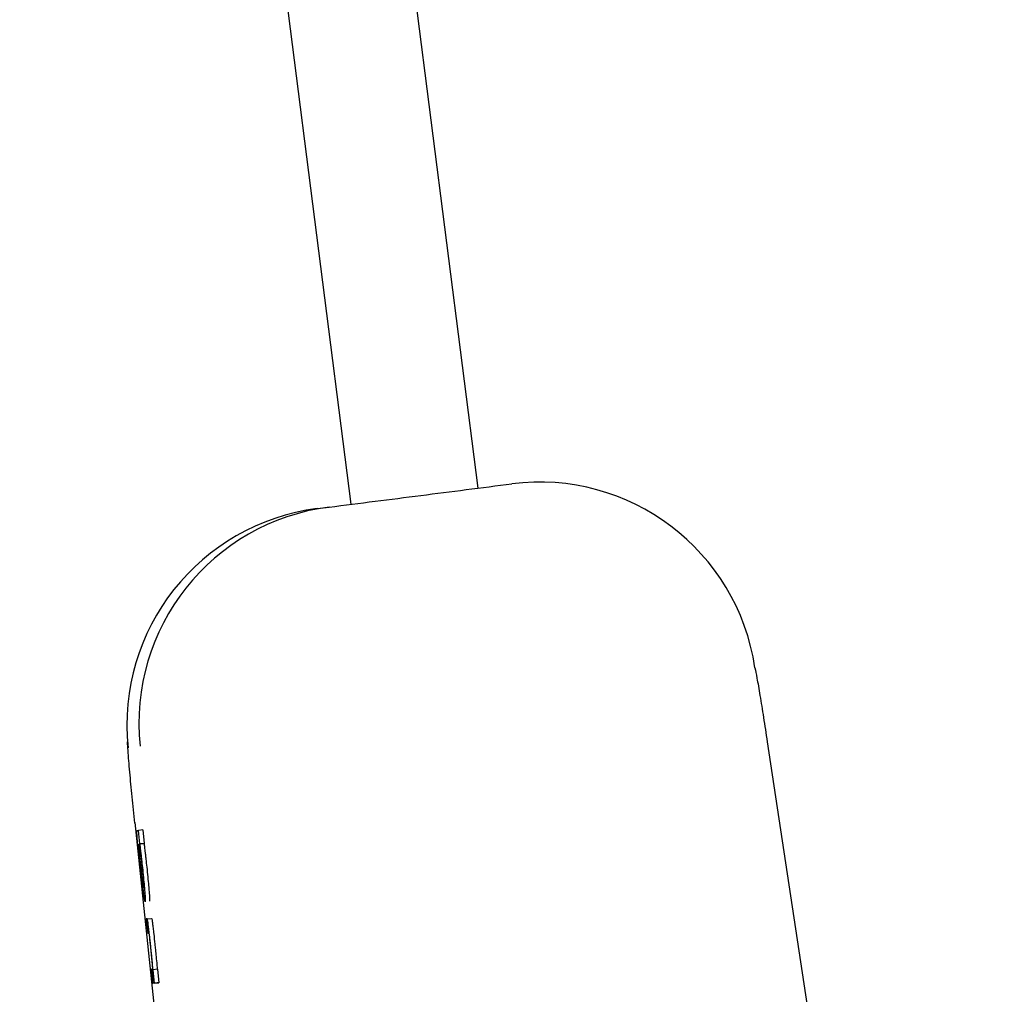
# Model space of a CAD drawing. Header units: inches. Extents: x 170 to 312, y 215 to 248.
# Tile 318 of 656: x 210.2447 to 210.2892, y 243.6891 to 243.7331. Entities that reach past the tile are written whole.
import ezdxf

# ---------------------------------------------------------------- set-up
doc = ezdxf.new("R2010")
doc.units = ezdxf.units.IN
doc.header["$LTSCALE"] = 0.25
doc.header["$MEASUREMENT"] = 0
doc.layers.add('ANNOTATIONS', color=1, linetype='Continuous')
doc.layers.add('MOTOR RH', color=7, linetype='Continuous')
doc.styles.add('ARIAL', font='arial.ttf', dxfattribs={"height": 0.09375})
doc.dimstyles.new('STANDARD$0', dxfattribs={"dimtxt": 0.09375, "dimasz": 0.09375, "dimexe": 0.03125, "dimexo": 0.046875, "dimgap": 0.09, "dimtad": 0, "dimtih": 1, "dimtoh": 1, "dimdec": 4, "dimzin": 0, "dimdsep": 46, "dimtxsty": 'ARIAL', "dimcen": 0.09, "dimadec": 0, "dimazin": 0, "dimtfac": 1, "dimtdec": 4, "dimtofl": 0, "dimtmove": 0, "dimatfit": 1, "dimfxl": 1, "dimtolj": 1, "dimtzin": 0, "dimarcsym": 0})

# ---------------------------------------------------------------- blocks, each defined once
blk = doc.blocks.new('*D26')
at = {"layer": 'ANNOTATIONS', "color": 0, "lineweight": -2, "transparency": 16777216}
for p, q in [((209.9529949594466, 244.1250466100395), (211.7989574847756, 244.1250466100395)), ((211.7677074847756, 244.0312966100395), (211.7677074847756, 242.3316655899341)), ((211.7677074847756, 240.1971744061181), (211.7677074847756, 241.8968054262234)), ((211.0371824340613, 240.1034244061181), (211.7989574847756, 240.1034244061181))]:
    blk.add_line(p, q, dxfattribs=at)
at = {"layer": 'ANNOTATIONS', "color": 0, "transparency": 16777216}
for points in [[(211.7520824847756, 244.0312966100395), (211.7833324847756, 244.0312966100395), (211.7677074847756, 244.1250466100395)], [(211.7520824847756, 240.1971744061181), (211.7833324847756, 240.1971744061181), (211.7677074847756, 240.1034244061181)]]:
    blk.add_solid(points, dxfattribs=at)
at = {"layer": 'defpoints', "color": 0, "transparency": 16777216}
for p in [(209.9061199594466, 244.1250466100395), (210.9903074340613, 240.1034244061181), (211.7677074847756, 240.1034244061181)]:
    blk.add_point(p, dxfattribs=at)
at = {"layer": 'ANNOTATIONS', "color": 0, "transparency": 16777216, "insert": (211.7677074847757, 242.1142355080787), "char_height": 0.09375, "attachment_point": 5, "style": 'ARIAL'}
blk.add_mtext('\\A1;OPENING\\PHEIGHT', dxfattribs=at)
blk = doc.blocks.new('*D27')
at = {"layer": 'ANNOTATIONS', "color": 0, "lineweight": -2, "transparency": 16777216}
for p, q in [((209.9529949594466, 244.961030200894), (212.4539461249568, 244.961030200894)), ((212.4226961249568, 244.867280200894), (212.4226961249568, 242.7496573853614)), ((212.4226961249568, 240.1971744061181), (212.4226961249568, 242.3147972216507)), ((211.9575265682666, 240.1034244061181), (212.4539461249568, 240.1034244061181))]:
    blk.add_line(p, q, dxfattribs=at)
at = {"layer": 'ANNOTATIONS', "color": 0, "transparency": 16777216}
for points in [[(212.4070711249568, 244.867280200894), (212.4383211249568, 244.867280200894), (212.4226961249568, 244.961030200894)], [(212.4070711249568, 240.1971744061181), (212.4383211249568, 240.1971744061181), (212.4226961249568, 240.1034244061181)]]:
    blk.add_solid(points, dxfattribs=at)
at = {"layer": 'defpoints', "color": 0, "transparency": 16777216}
for p in [(209.9061199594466, 244.961030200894), (211.9106515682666, 240.1034244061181), (212.4226961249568, 240.1034244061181)]:
    blk.add_point(p, dxfattribs=at)
at = {"layer": 'ANNOTATIONS', "color": 0, "transparency": 16777216, "insert": (212.4226961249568, 242.5322273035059), "char_height": 0.09375, "attachment_point": 5, "style": 'ARIAL'}
blk.add_mtext('\\A1;TOTAL\\PHEIGHT', dxfattribs=at)

msp = doc.modelspace()

# ---------------------------------------------------------------- linework, layer by layer
at = {"layer": 'MOTOR RH'}
for p, q in [((210.2534215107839, 243.8055938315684), (210.2653812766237, 243.7119234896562)), ((210.2596775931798, 243.7111955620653), (210.2479320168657, 243.8031875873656)), ((210.2581382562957, 243.7109989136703), (210.2586821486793, 243.7110683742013)), ((210.278453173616, 243.7004718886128), (210.2980511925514, 243.5705112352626)), ((210.2499023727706, 243.6968266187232), (210.2520043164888, 243.676750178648)), ((210.2500026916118, 243.6964661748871), (210.2500694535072, 243.6964746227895)), ((210.2502652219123, 243.6964952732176), (210.2500694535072, 243.6964746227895)), ((210.2501332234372, 243.6958682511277), (210.2500694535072, 243.6964746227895)), ((210.2502652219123, 243.6964952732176), (210.2503289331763, 243.6958889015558)), ((210.2500767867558, 243.695824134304), (210.250070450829, 243.6958231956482)), ((210.2501241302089, 243.6958673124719), (210.250319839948, 243.6958879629)), ((210.2501241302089, 243.6958673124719), (210.2501332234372, 243.6958682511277)), ((210.2503289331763, 243.6958889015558), (210.2501332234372, 243.6958682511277)), ((210.2503289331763, 243.6958889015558), (210.250319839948, 243.6958879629)), ((210.2502483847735, 243.6940266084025), (210.2503160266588, 243.6933836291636)), ((210.2504655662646, 243.6924825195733), (210.2504185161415, 243.6924768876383)), ((210.2504185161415, 243.6924768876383), (210.2504860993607, 243.6918339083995)), ((210.2504655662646, 243.6924829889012), (210.2506613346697, 243.6925031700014)), ((210.2504860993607, 243.6918339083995), (210.2505316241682, 243.6918395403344)), ((210.2507008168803, 243.6902184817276), (210.2506565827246, 243.6902128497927)), ((210.2506565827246, 243.6902128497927), (210.2507242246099, 243.6895694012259)), ((210.2507305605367, 243.6901879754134), (210.2507219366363, 243.6901870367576)), ((210.2509263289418, 243.6902086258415), (210.2507305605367, 243.6901879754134)), ((210.2507946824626, 243.6895787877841), (210.2507305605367, 243.6901879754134)), ((210.2509263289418, 243.6902086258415), (210.2509903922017, 243.6895989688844)), ((210.250919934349, 243.689590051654), (210.2507242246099, 243.6895694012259)), ((210.2507946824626, 243.6895787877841), (210.2507242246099, 243.6895694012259)), ((210.2507946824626, 243.6895787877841), (210.2509903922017, 243.6895989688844)), ((210.2509903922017, 243.6895989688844), (210.250919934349, 243.689590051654))]:
    msp.add_line(p, q, dxfattribs=at)
for centre, radius, start, end in [((210.2681665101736, 243.7023578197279), 0.009841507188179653, 8.544662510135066, 97.27328360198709), ((210.259929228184, 243.7013060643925), 0.009841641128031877, 97.27978189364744, 186.0095021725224), ((210.2593852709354, 243.7012367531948), 0.00984148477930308, 97.27951746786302, 186.0077247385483)]:
    msp.add_arc(centre, radius, start, end, dxfattribs=at)
for points, knots in [([(210.2586822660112, 243.7110683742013), (210.2600601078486, 243.7112442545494), (210.2628157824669, 243.7115960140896), (210.2655523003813, 243.7119454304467), (210.2669205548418, 243.7121201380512)], [0, 0, 0, 0, 0.5000016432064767, 1, 1, 1, 1]), ([(210.2778987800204, 243.7038200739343), (210.2779260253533, 243.7036817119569), (210.2779817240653, 243.703398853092), (210.2781186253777, 243.7025934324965), (210.278277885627, 243.7016159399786), (210.2783956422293, 243.7008473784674), (210.278453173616, 243.7004718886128)], [0, 0, 0, 0, 0.2460517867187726, 0.5030134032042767, 0.7571912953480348, 1, 1, 1, 1]), ([(210.2499043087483, 243.6967993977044), (210.249862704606, 243.6972053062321), (210.2497772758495, 243.698038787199), (210.2496763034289, 243.6991322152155), (210.2496027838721, 243.6999766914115), (210.2495803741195, 243.7003500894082), (210.2495726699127, 243.7004784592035)], [0, 0, 0, 0, 0.2707883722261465, 0.5560291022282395, 0.8473680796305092, 1, 1, 1, 1]), ([(210.250139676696, 243.6948545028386), (210.2501186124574, 243.6950567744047), (210.2500823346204, 243.6954051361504), (210.2500379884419, 243.6958627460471), (210.2500092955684, 243.6961926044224), (210.2499939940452, 243.6964303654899), (210.2499994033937, 243.6964526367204), (210.2500026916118, 243.6964661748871)], [0, 0, 0, 0, 0.2174253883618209, 0.3744603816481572, 0.5321804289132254, 0.7156232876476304, 1, 1, 1, 1]), ([(210.250070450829, 243.6958231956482), (210.2500686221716, 243.6958143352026), (210.2500653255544, 243.6957983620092), (210.2500702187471, 243.6957000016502), (210.2500777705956, 243.6956046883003), (210.2500797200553, 243.69558008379)], [0, 0, 0, 0, 0.4802875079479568, 0.865839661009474, 1, 1, 1, 1]), ([(210.2501761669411, 243.6947808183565), (210.250162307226, 243.6949146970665), (210.2501345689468, 243.6951826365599), (210.2500992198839, 243.6955539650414), (210.25008447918, 243.6957314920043), (210.2500767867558, 243.695824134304)], [0, 0, 0, 0, 0.323181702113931, 0.6468029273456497, 1, 1, 1, 1]), ([(210.2500797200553, 243.69558008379), (210.250084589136, 243.695523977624), (210.2500943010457, 243.6954120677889), (210.2501202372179, 243.6951469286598), (210.2501409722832, 243.6949482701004), (210.2501534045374, 243.6948291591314)], [0, 0, 0, 0, 0.2870354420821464, 0.5725233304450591, 1, 1, 1, 1]), ([(210.2501141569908, 243.6955308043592), (210.25010820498, 243.6956072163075), (210.2500933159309, 243.695798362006), (210.2500953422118, 243.6958477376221), (210.2500994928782, 243.695853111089), (210.2501003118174, 243.6958541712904)], [0, 0, 0, 0, 0.3483606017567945, 0.8714295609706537, 1, 1, 1, 1]), ([(210.2501003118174, 243.6958541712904), (210.2501033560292, 243.6958490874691), (210.2501103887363, 243.695837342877), (210.2501289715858, 243.6957262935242), (210.2501481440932, 243.6955781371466), (210.2501529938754, 243.6955406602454)], [0, 0, 0, 0, 0.3631306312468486, 0.8389006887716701, 1, 1, 1, 1]), ([(210.2501799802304, 243.6948493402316), (210.2501698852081, 243.6949467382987), (210.2501496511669, 243.6951419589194), (210.2501274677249, 243.6953755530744), (210.2501179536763, 243.6954865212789), (210.2501141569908, 243.6955308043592)], [0, 0, 0, 0, 0.3743474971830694, 0.7503264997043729, 1, 1, 1, 1]), ([(210.2501241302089, 243.6958673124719), (210.2501311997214, 243.6958132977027), (210.2501466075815, 243.6956955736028), (210.2501681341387, 243.6955214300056), (210.250182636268, 243.6953948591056), (210.2501856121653, 243.6953688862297)], [0, 0, 0, 0, 0.4025759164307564, 0.8774060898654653, 0.9999999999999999, 0.9999999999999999, 0.9999999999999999, 0.9999999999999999]), ([(210.2501529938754, 243.6955406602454), (210.2501621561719, 243.6954663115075), (210.250179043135, 243.6953292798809), (210.2502063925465, 243.6950865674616), (210.2502220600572, 243.6949385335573), (210.2502283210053, 243.6948793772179)], [0, 0, 0, 0, 0.4159301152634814, 0.7665978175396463, 1, 1, 1, 1]), ([(210.250319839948, 243.6958879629), (210.250326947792, 243.6958339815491), (210.2503424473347, 243.6957162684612), (210.2503637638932, 243.6955416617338), (210.2503783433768, 243.6954153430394), (210.2503813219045, 243.6953895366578)], [0, 0, 0, 0, 0.4026172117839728, 0.877957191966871, 1, 1, 1, 1]), ([(210.2501856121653, 243.6953688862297), (210.2501934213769, 243.6952994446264), (210.2502138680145, 243.695117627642), (210.2502349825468, 243.694919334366), (210.2502480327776, 243.6947967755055)], [0, 0, 0, 0, 0.3819313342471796, 1, 1, 1, 1]), ([(210.2503813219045, 243.6953895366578), (210.2503891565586, 243.6953200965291), (210.250409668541, 243.6951382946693), (210.2504307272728, 243.6949399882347), (210.2504437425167, 243.6948174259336)], [0, 0, 0, 0, 0.3819549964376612, 1, 1, 1, 1]), ([(210.2502141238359, 243.6941650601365), (210.2502050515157, 243.6942470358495), (210.2501802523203, 243.6944711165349), (210.2501554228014, 243.6947057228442), (210.250139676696, 243.6948545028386)], [0, 0, 0, 0, 0.3658312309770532, 1, 1, 1, 1]), ([(210.2501534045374, 243.6948291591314), (210.2501653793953, 243.694716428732), (210.2501856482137, 243.6945256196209), (210.2502131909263, 243.6942861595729), (210.250234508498, 243.6941154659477), (210.250243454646, 243.6940581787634), (210.2502483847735, 243.6940266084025)], [0, 0, 0, 0, 0.3088494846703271, 0.5227631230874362, 0.7369998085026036, 1, 1, 1, 1]), ([(210.2503008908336, 243.6936825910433), (210.2502871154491, 243.6937940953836), (210.2502594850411, 243.6940177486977), (210.2502141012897, 243.694423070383), (210.2501866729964, 243.6946817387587), (210.2501761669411, 243.6947808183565)], [0, 0, 0, 0, 0.3801972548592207, 0.7625925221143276, 1, 1, 1, 1]), ([(210.2502581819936, 243.6941636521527), (210.2502497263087, 243.6942314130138), (210.2502327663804, 243.6943673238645), (210.2502042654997, 243.6946212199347), (210.2501867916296, 243.6947853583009), (210.2501799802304, 243.6948493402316)], [0, 0, 0, 0, 0.3776105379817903, 0.7573895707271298, 1, 1, 1, 1]), ([(210.2502283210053, 243.6948793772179), (210.2502381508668, 243.694784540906), (210.2502578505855, 243.6945944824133), (210.2502814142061, 243.6943466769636), (210.2502911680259, 243.6942304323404), (210.2502957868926, 243.6941753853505)], [0, 0, 0, 0, 0.343970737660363, 0.6893410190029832, 1, 1, 1, 1]), ([(210.2502480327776, 243.6947967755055), (210.2502635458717, 243.6946470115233), (210.2502946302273, 243.6943469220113), (210.2503312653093, 243.693961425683), (210.2503467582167, 243.6937784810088), (210.2503539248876, 243.6936938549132)], [0, 0, 0, 0, 0.3487102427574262, 0.6987279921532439, 1, 1, 1, 1]), ([(210.2504437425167, 243.6948174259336), (210.2504592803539, 243.6946676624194), (210.2504904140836, 243.6943675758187), (210.2505270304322, 243.6939820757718), (210.2505425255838, 243.6937991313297), (210.2505496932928, 243.6937145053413)], [0, 0, 0, 0, 0.3487132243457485, 0.6987293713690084, 0.9999999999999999, 0.9999999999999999, 0.9999999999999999, 0.9999999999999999]), ([(210.2502742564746, 243.6936520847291), (210.2502673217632, 243.6937078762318), (210.2502496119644, 243.6938503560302), (210.2502275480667, 243.6940460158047), (210.2502141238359, 243.6941650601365)], [0, 0, 0, 0, 0.391574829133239, 1, 1, 1, 1]), ([(210.250303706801, 243.6939012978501), (210.2503006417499, 243.6939062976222), (210.2502944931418, 243.6939163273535), (210.2502786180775, 243.6940083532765), (210.2502631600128, 243.6941258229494), (210.2502581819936, 243.6941636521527)], [0, 0, 0, 0, 0.4025918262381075, 0.8076143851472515, 0.9999999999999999, 0.9999999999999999, 0.9999999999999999, 0.9999999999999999]), ([(210.2502957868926, 243.6941753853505), (210.250300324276, 243.6941134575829), (210.2503133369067, 243.6939358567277), (210.2503089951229, 243.6939049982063), (210.2503044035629, 243.6939017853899), (210.250303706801, 243.6939012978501)], [0, 0, 0, 0, 0.3123023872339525, 0.8956429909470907, 1, 1, 1, 1]), ([(210.2503539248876, 243.6936938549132), (210.2503624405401, 243.6935801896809), (210.2503840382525, 243.6932919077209), (210.2503760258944, 243.6932709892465), (210.2503711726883, 243.6932583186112)], [0, 0, 0, 0, 0.3942849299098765, 1, 1, 1, 1]), ([(210.2505496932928, 243.6937145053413), (210.2505581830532, 243.6936008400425), (210.25057971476, 243.6933125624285), (210.2505717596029, 243.6932916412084), (210.2505669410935, 243.6932789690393)], [0, 0, 0, 0, 0.3942911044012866, 1, 1, 1, 1]), ([(210.2503160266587, 243.6933836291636), (210.2503115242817, 243.6934041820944), (210.2503022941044, 243.693446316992), (210.2502837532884, 243.6935823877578), (210.2502742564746, 243.6936520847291)], [0, 0, 0, 0, 0.4877887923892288, 1, 1, 1, 1]), ([(210.2503711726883, 243.6932583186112), (210.2503677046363, 243.6932637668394), (210.2503587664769, 243.6932778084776), (210.2503343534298, 243.6934242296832), (210.2503077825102, 243.6936293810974), (210.2503008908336, 243.6936825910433)], [0, 0, 0, 0, 0.3195244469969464, 0.8235056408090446, 1, 1, 1, 1]), ([(210.2506139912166, 243.6913171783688), (210.250597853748, 243.6914688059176), (210.2505704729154, 243.6917260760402), (210.250533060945, 243.6920526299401), (210.250503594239, 243.6922882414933), (210.2504780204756, 243.692458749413), (210.2504702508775, 243.6924735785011), (210.2504655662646, 243.6924825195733)], [0, 0, 0, 0, 0.2128166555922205, 0.3610911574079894, 0.5097968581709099, 0.7044361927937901, 1, 1, 1, 1]), ([(210.2506612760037, 243.6925031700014), (210.2506663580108, 243.6924930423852), (210.2506742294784, 243.6924773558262), (210.2507002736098, 243.6923010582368), (210.2507281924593, 243.6920782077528), (210.2507657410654, 243.6917518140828), (210.2507933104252, 243.6914921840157), (210.2508097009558, 243.6913378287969)], [0, 0, 0, 0, 0.3151089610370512, 0.4880689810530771, 0.63580508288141, 0.7834789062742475, 1, 1, 1, 1]), ([(210.2505316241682, 243.6918395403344), (210.2505358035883, 243.6918307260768), (210.250541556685, 243.6918185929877), (210.2505628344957, 243.6916639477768), (210.2505811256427, 243.6915114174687), (210.2506011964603, 243.6913323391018), (210.2506138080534, 243.6912130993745), (210.2506199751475, 243.6911547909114)], [0, 0, 0, 0, 0.4132474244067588, 0.5688474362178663, 0.7257440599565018, 0.8658883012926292, 1, 1, 1, 1]), ([(210.2506709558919, 243.6907549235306), (210.2506636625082, 243.6908294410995), (210.2506461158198, 243.6910087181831), (210.2506258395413, 243.6912034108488), (210.2506139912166, 243.6913171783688)], [0, 0, 0, 0, 0.4156558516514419, 1, 1, 1, 1]), ([(210.2506199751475, 243.6911547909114), (210.2506288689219, 243.6910687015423), (210.2506466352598, 243.69089672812), (210.2506690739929, 243.6906610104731), (210.250679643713, 243.6905379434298), (210.2506851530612, 243.6904737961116)], [0, 0, 0, 0, 0.3242812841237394, 0.6477891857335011, 1, 1, 1, 1]), ([(210.2508097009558, 243.6913378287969), (210.2508181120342, 243.6912573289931), (210.250838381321, 243.6910633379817), (210.2508562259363, 243.690881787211), (210.2508666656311, 243.6907755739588)], [0, 0, 0, 0, 0.414966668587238, 1, 1, 1, 1]), ([(210.2507219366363, 243.6901870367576), (210.2507148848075, 243.6902697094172), (210.250700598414, 243.6904371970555), (210.2506809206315, 243.6906481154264), (210.2506709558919, 243.6907549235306)], [0, 0, 0, 0, 0.4936045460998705, 1, 1, 1, 1]), ([(210.2508666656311, 243.6907755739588), (210.2508784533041, 243.6906488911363), (210.2508978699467, 243.6904402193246), (210.2509120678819, 243.6902732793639), (210.2509176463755, 243.6902076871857)], [0, 0, 0, 0, 0.6070912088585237, 1, 1, 1, 1]), ([(210.2506851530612, 243.6904737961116), (210.250692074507, 243.6903883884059), (210.2507034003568, 243.690248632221), (210.2507015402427, 243.6902269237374), (210.2507008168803, 243.6902184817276)], [0, 0, 0, 0, 0.6111193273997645, 1, 1, 1, 1])]:
    msp.add_open_spline(points, degree=3, knots=knots, dxfattribs=at)

# ---------------------------------------------------------------- dimensions: what is measured, and where the dimension line sits
at = {"layer": 'ANNOTATIONS'}
for base, p1, p2, text, picture, middle in [((212.4226961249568, 240.1034244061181), (209.9061199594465, 244.9610302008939), (211.9106515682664, 240.1034244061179), 'TOTAL\\PHEIGHT', '*D27', (212.4226961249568, 242.5322273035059)), ((211.7677074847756, 240.1034244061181), (209.9061199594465, 244.1250466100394), (210.9903074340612, 240.103424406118), 'OPENING\\PHEIGHT', '*D26', (211.7677074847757, 242.1142355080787))]:
    dim = msp.add_linear_dim(base=base, p1=p1, p2=p2, angle=90, text=text, dimstyle='STANDARD$0', dxfattribs=at)
    dim.commit()
    dim.dimension.update_dxf_attribs({"geometry": picture, "text_midpoint": middle})

doc.saveas('drawing.dxf')
